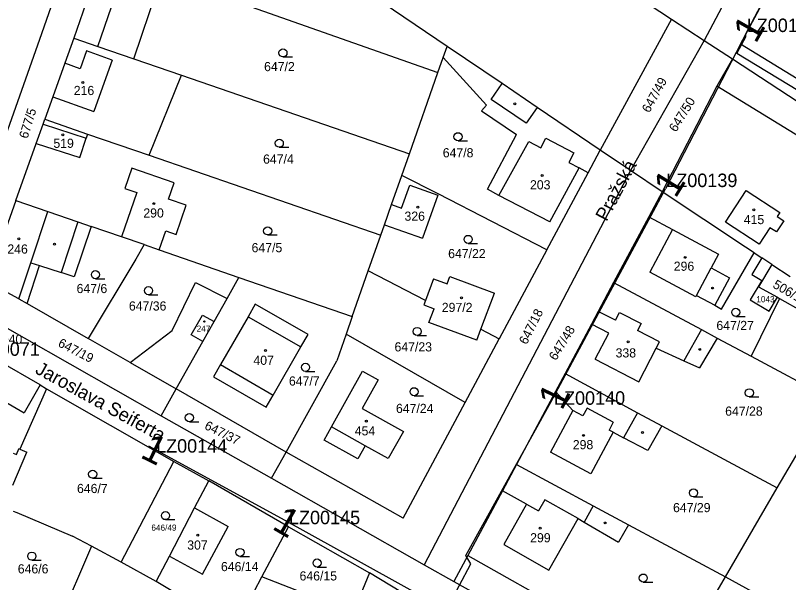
# Model space of a CAD drawing. Extents: x -738131 to -734179, y -1033447 to -1030078.
# Drawn here: x -736134.3 to -735990.9, y -1032547.3 to -1032442 of the extents above; entities that cross this region are included whole.
import ezdxf

# ---------------------------------------------------------------- set-up
doc = ezdxf.new("R2010")
doc.units = 0
for name, color, linetype in [('ftf_2010', 7, 'Continuous'), ('ftf_3010', 7, 'Continuous'), ('ftf_3010_ftf_3010_gtda_3015_gtda_3015_1', 7, 'Continuous'), ('ftf_nu', 7, 'Continuous'), ('Vrstva 1', 7, 'Continuous'), ('Vrstva 2', 7, 'Continuous'), ('Vrstva 3', 7, 'Continuous'), ('Vrstva 4', 7, 'Continuous'), ('Vrstva 5', 7, 'Continuous'), ('Vrstva 7', 7, 'Continuous')]:
    doc.layers.add(name, color=color, linetype=linetype)

msp = doc.modelspace()

# ---------------------------------------------------------------- linework, layer by layer
at = {"layer": 'ftf_2010'}
for points in [[(-735998.88, -1032445.56), (-735980.62, -1032411)], [(-735998.88, -1032445.56), (-736013.7, -1032474.21)], [(-735998.88, -1032445.56), (-735998.88, -1032446.09), (-736000.43, -1032449.03), (-735960.4, -1032473.34)], [(-736034.95, -1032513.81), (-736013.7, -1032474.21)], [(-736052.56, -1032553.35), (-736052.75, -1032552.71), (-736054.14, -1032551.97), (-736049.81, -1032543.83), (-736050.76, -1032542.31), (-736034.95, -1032513.81)], [(-736109.63, -1032521.95), (-736085.03, -1032535.34)], [(-736085.03, -1032535.34), (-736052.56, -1032553.35)]]:
    msp.add_lwpolyline(points, dxfattribs=at)
at = {"layer": 'Vrstva 1'}
for points in [[(-735942.39, -1032325.63), (-736006.49, -1032446.71)], [(-736095.36, -1032347.72), (-736129.47, -1032445.45)], [(-735999.75, -1032447.39), (-735985.53, -1032420.83)], [(-736054.2, -1032447.78), (-736084.27, -1032427.37)], [(-736029.36, -1032431.64), (-736012.56, -1032442.74)], [(-736119.01, -1032433.29), (-736123.49, -1032446.23)], [(-736103.92, -1032435.64), (-736055.91, -1032452.64)], [(-736112.36, -1032450.07), (-736107.96, -1032437.01)], [(-736012.56, -1032442.74), (-736025.83, -1032467.04)], [(-736012.56, -1032442.74), (-736006.49, -1032446.71)], [(-736129.47, -1032445.45), (-736157.4, -1032524.54)], [(-736123.49, -1032446.23), (-736125.15, -1032450.89)], [(-736123.49, -1032446.23), (-736119.01, -1032447.78)], [(-736119.01, -1032447.78), (-736112.36, -1032450.07)], [(-736054.92, -1032449.82), (-736054.2, -1032447.78)], [(-736044.01, -1032454.69), (-736054.2, -1032447.78)], [(-736006.49, -1032446.71), (-736020.17, -1032470.83)], [(-736006.49, -1032446.71), (-736001.29, -1032450.11)], [(-735982.07, -1032458.19), (-735999.75, -1032447.39)], [(-736112.36, -1032450.07), (-736103.48, -1032453.13)], [(-736055.91, -1032452.64), (-736054.92, -1032449.82)], [(-736054.92, -1032449.82), (-736046.89, -1032458.67)], [(-736001.29, -1032450.11), (-736004.16, -1032455.17)], [(-736001.29, -1032450.11), (-735961.65, -1032476.02)], [(-736125.15, -1032450.89), (-736127.34, -1032457.13)], [(-736109.49, -1032467.99), (-736103.48, -1032453.13)], [(-736103.48, -1032453.13), (-736061.21, -1032467.72)], [(-736061.21, -1032467.72), (-736055.91, -1032452.64)], [(-736037.52, -1032459.1), (-736044.01, -1032454.69)], [(-736004.16, -1032455.17), (-736014.31, -1032474.75)], [(-735963.89, -1032479.87), (-736004.16, -1032455.17)], [(-736127.34, -1032457.13), (-736128.85, -1032461.31)], [(-736046.89, -1032458.67), (-736047.81, -1032459.75)], [(-736025.83, -1032467.04), (-736037.52, -1032459.1)], [(-736047.81, -1032459.75), (-736041.32, -1032464.12)], [(-736130.43, -1032465.77), (-736129.17, -1032462.21)], [(-736129.17, -1032462.21), (-736128.85, -1032461.31)], [(-736128.85, -1032461.31), (-736120.92, -1032464.05)], [(-736122.33, -1032468.37), (-736121.18, -1032464.8)], [(-736120.92, -1032464.05), (-736121.18, -1032464.8)], [(-736120.92, -1032464.05), (-736109.49, -1032467.99)], [(-736046.74, -1032474.28), (-736041.32, -1032464.12)], [(-736134.21, -1032476.39), (-736130.43, -1032465.77)], [(-736130.43, -1032465.77), (-736122.33, -1032468.37)], [(-736109.49, -1032467.99), (-736066.51, -1032482.82)], [(-736062.61, -1032471.72), (-736061.21, -1032467.72)], [(-736028.07, -1032471.23), (-736025.83, -1032467.04)], [(-736020.17, -1032470.83), (-736025.83, -1032467.04)], [(-736112.71, -1032470.4), (-736114, -1032474.15)], [(-736104.86, -1032473.1), (-736112.71, -1032470.4)], [(-736020.17, -1032470.83), (-736058.47, -1032544.01)], [(-736035.15, -1032480.35), (-736029.74, -1032470.34)], [(-736028.07, -1032471.23), (-736029.74, -1032470.34)], [(-736014.31, -1032474.75), (-736020.17, -1032470.83)], [(-736064.52, -1032477.15), (-736062.61, -1032471.72)], [(-736055.89, -1032475.17), (-736062.61, -1032471.72)], [(-736035.71, -1032485.51), (-736028.07, -1032471.23)], [(-736105.9, -1032476.13), (-736104.86, -1032473.1)], [(-736062.67, -1032477.81), (-736061.16, -1032473.53)], [(-736061.16, -1032473.53), (-736055.96, -1032475.37)], [(-736111.78, -1032474.92), (-736114.61, -1032483.15)], [(-736114, -1032474.15), (-736111.78, -1032474.92)], [(-736035.71, -1032485.51), (-736055.89, -1032475.17)], [(-736044.63, -1032475.48), (-736046.74, -1032474.28)], [(-736014.31, -1032474.75), (-736016.8, -1032479.42)], [(-735998.84, -1032485.03), (-736014.31, -1032474.75)], [(-736002.57, -1032480.42), (-735998.75, -1032474.52)], [(-735998.75, -1032474.52), (-735992.49, -1032478.58)], [(-736134.21, -1032476.39), (-736136.82, -1032483.74)], [(-736134.21, -1032476.39), (-736128.29, -1032478.43)], [(-736102.63, -1032477.25), (-736105.9, -1032476.13)], [(-736055.96, -1032475.37), (-736058.8, -1032483.4)], [(-736035.15, -1032480.35), (-736044.63, -1032475.48)], [(-736104.51, -1032482.69), (-736102.63, -1032477.25)], [(-736065.84, -1032480.91), (-736064.52, -1032477.15)], [(-736064.52, -1032477.15), (-736062.67, -1032477.81)], [(-736128.29, -1032478.43), (-736122.71, -1032480.36)], [(-736016.8, -1032479.42), (-736023.32, -1032491.63)], [(-736016.8, -1032479.42), (-736012.39, -1032481.77)], [(-735992.49, -1032478.58), (-735992.99, -1032479.35)], [(-735992.99, -1032479.35), (-735991.76, -1032480.15)], [(-736122.71, -1032480.36), (-736120.26, -1032481.2)], [(-736066.51, -1032482.82), (-736065.84, -1032480.91)], [(-736065.84, -1032480.91), (-736058.8, -1032483.4)], [(-735996.31, -1032484.48), (-736002.57, -1032480.42)], [(-735991.76, -1032480.15), (-735993.11, -1032482.22)], [(-736120.26, -1032481.2), (-736123.39, -1032490.55)], [(-736114.61, -1032483.15), (-736120.26, -1032481.2)], [(-736107.61, -1032485.56), (-736106.4, -1032482.04)], [(-736106.4, -1032482.04), (-736104.51, -1032482.69)], [(-736012.39, -1032481.77), (-736016.63, -1032489.71)], [(-735994.33, -1032481.43), (-735996.31, -1032484.48)], [(-735993.11, -1032482.22), (-735994.33, -1032481.43)], [(-736110.45, -1032484.58), (-736114.61, -1032483.15)], [(-736068.84, -1032489.44), (-736066.51, -1032482.82)], [(-736110.45, -1032484.58), (-736111.97, -1032487.29)], [(-736110.45, -1032484.58), (-736107.61, -1032485.56)], [(-735997.26, -1032486.07), (-735998.84, -1032485.03)], [(-736107.61, -1032485.56), (-736092.84, -1032490.66)], [(-736035.71, -1032485.51), (-736044.56, -1032502.04)], [(-736003.29, -1032496.53), (-735997.26, -1032486.07)], [(-735997.26, -1032486.07), (-735995.82, -1032487.03)], [(-736111.97, -1032487.29), (-736120.78, -1032502.01)], [(-735995.82, -1032487.03), (-735997.66, -1032490.12)], [(-735993.94, -1032488.26), (-735995.82, -1032487.03)], [(-736132.13, -1032495.52), (-736129.86, -1032488.47)], [(-736129.86, -1032488.47), (-736125.84, -1032489.76)], [(-736071.82, -1032497.91), (-736068.84, -1032489.44)], [(-736058.25, -1032494.93), (-736068.84, -1032489.44)], [(-735993.94, -1032488.26), (-735996.42, -1032492.38)], [(-735993.94, -1032488.26), (-735990.54, -1032490.52)], [(-736123.39, -1032490.55), (-736125.84, -1032489.76)], [(-736095.03, -1032494.56), (-736092.84, -1032490.66)], [(-736092.84, -1032490.66), (-736071.82, -1032497.91)], [(-736056.76, -1032490.92), (-736058.25, -1032494.93)], [(-736056.76, -1032490.92), (-736054.21, -1032491.87)], [(-736054.21, -1032491.87), (-736053.69, -1032490.5)], [(-736053.69, -1032490.5), (-736045.45, -1032493.56)], [(-736008.08, -1032494.27), (-736016.63, -1032489.71)], [(-735997.66, -1032490.12), (-735995.82, -1032491.22)], [(-736133.68, -1032494.64), (-736139.57, -1032491.47)], [(-736105.23, -1032500.5), (-736100.91, -1032491.61)], [(-736100.91, -1032491.61), (-736095.03, -1032494.56)], [(-736023.32, -1032491.63), (-736026.17, -1032496.97)], [(-736023.32, -1032491.63), (-736007.04, -1032500.34)], [(-735995.82, -1032491.22), (-735997.98, -1032494.82)], [(-735996.42, -1032492.38), (-735992.93, -1032494.35)], [(-736047.94, -1032500.28), (-736045.45, -1032493.56)], [(-736133.68, -1032494.64), (-736132.13, -1032495.52)], [(-736097.44, -1032498.85), (-736095.03, -1032494.56)], [(-736058.25, -1032494.93), (-736058.56, -1032495.75)], [(-736007.96, -1032494.03), (-736008.08, -1032494.27)], [(-736007.96, -1032494.03), (-736004.57, -1032495.84)], [(-735997.98, -1032494.82), (-735994.45, -1032496.91)], [(-735992.53, -1032494.58), (-735997.79, -1032505.3)], [(-735994.45, -1032496.91), (-735992.93, -1032494.35)], [(-735992.93, -1032494.35), (-735992.53, -1032494.58)], [(-735992.53, -1032494.58), (-735988.14, -1032497.07)], [(-736132.13, -1032495.52), (-736120.78, -1032502.01)], [(-736089.8, -1032495.64), (-736091.14, -1032497.96)], [(-736080.01, -1032501.28), (-736089.8, -1032495.64)], [(-736058.56, -1032495.75), (-736056.63, -1032496.47)], [(-736057.58, -1032499.03), (-736056.63, -1032496.47)], [(-736004.57, -1032495.84), (-736003.29, -1032496.53)], [(-736141.24, -1032497.07), (-736107.27, -1032516.33)], [(-736091.14, -1032497.96), (-736096.26, -1032506.84)], [(-736071.82, -1032497.91), (-736072.97, -1032501.18)], [(-736026.17, -1032496.97), (-736027.45, -1032499.36)], [(-736099.51, -1032502.54), (-736097.44, -1032498.85)], [(-736048.7, -1032502.32), (-736057.58, -1032499.03)], [(-736027.45, -1032499.36), (-736032.33, -1032508.52)], [(-736024.23, -1032501.03), (-736027.45, -1032499.36)], [(-736113.04, -1032506.44), (-736105.23, -1032500.5)], [(-736048.7, -1032502.32), (-736047.94, -1032500.28)], [(-736047.94, -1032500.28), (-736044.56, -1032502.04)], [(-736007.04, -1032500.34), (-736004.09, -1032501.92)], [(-736113.04, -1032506.44), (-736120.78, -1032502.01)], [(-736081.33, -1032503.57), (-736080.01, -1032501.28)], [(-736072.97, -1032501.18), (-736074.7, -1032506.12)], [(-736050.88, -1032513.86), (-736072.97, -1032501.18)], [(-736050.88, -1032513.86), (-736044.56, -1032502.04)], [(-736026.74, -1032505.85), (-736024.23, -1032501.03)], [(-736004.09, -1032501.92), (-736007.4, -1032507.42)], [(-736004.09, -1032501.92), (-735997.79, -1032505.3)], [(-736104.46, -1032511.34), (-736099.51, -1032502.54)], [(-736086.48, -1032512.49), (-736081.33, -1032503.57)], [(-736018.65, -1032510.04), (-736015.42, -1032503.82)], [(-736015.42, -1032503.82), (-736010.29, -1032506.12)], [(-735997.79, -1032505.3), (-735983.24, -1032513.09)], [(-736129.73, -1032510.63), (-736137.49, -1032506.13)], [(-736113.04, -1032506.44), (-736104.46, -1032511.34)], [(-736084.09, -1032523.1), (-736074.7, -1032506.12)], [(-736026.74, -1032505.85), (-736018.65, -1032510.04)], [(-736010.29, -1032506.12), (-736007.4, -1032507.42)], [(-736096.26, -1032506.84), (-736097.56, -1032509.09)], [(-736075.67, -1032518.4), (-736069.9, -1032508.08)], [(-736069.9, -1032508.08), (-736067.02, -1032509.69)], [(-736097.56, -1032509.09), (-736087.78, -1032514.74)], [(-736032.33, -1032508.52), (-736034.09, -1032511.82)], [(-736032.33, -1032508.52), (-736018.89, -1032515.77)], [(-736129.73, -1032510.63), (-736128.52, -1032511.32)], [(-736067.02, -1032509.69), (-736069.97, -1032514.98)], [(-736128.52, -1032511.32), (-736133.52, -1032522.53)], [(-736128.52, -1032511.32), (-736104.91, -1032524.86)], [(-736107.27, -1032516.33), (-736104.46, -1032511.34)], [(-736084.09, -1032523.1), (-736104.46, -1032511.34)], [(-736034.09, -1032511.82), (-736041.33, -1032525.39)], [(-736030.89, -1032515.38), (-736034.09, -1032511.82)], [(-736087.78, -1032514.74), (-736086.48, -1032512.49)], [(-736062.39, -1032535.37), (-736050.88, -1032513.86)], [(-736069.97, -1032514.98), (-736062.32, -1032519.26)], [(-736107.27, -1032516.33), (-736086.77, -1032527.95)], [(-736030.89, -1032515.38), (-736035.04, -1032523.09)], [(-736018.89, -1032515.77), (-736014.4, -1032518.19)], [(-736014.4, -1032518.19), (-736017, -1032522.8)], [(-736014.4, -1032518.19), (-735992.95, -1032529.75)], [(-736077.04, -1032520.85), (-736075.67, -1032518.4)], [(-736062.32, -1032519.26), (-736065.13, -1032524.29)], [(-736023.41, -1032519.4), (-736027.55, -1032527.11)], [(-736023.41, -1032519.4), (-736021.51, -1032520.41)], [(-736070.76, -1032524.35), (-736077.04, -1032520.85)], [(-736017, -1032522.8), (-736021.51, -1032520.41)], [(-736069.4, -1032521.91), (-736070.76, -1032524.35)], [(-736065.13, -1032524.29), (-736069.4, -1032521.91)], [(-735992.95, -1032529.75), (-735988.72, -1032522.5)], [(-736134.79, -1032529.22), (-736132.16, -1032523.12)], [(-736133.52, -1032522.53), (-736132.16, -1032523.12)], [(-736086.77, -1032527.95), (-736084.09, -1032523.1)], [(-736062.39, -1032535.37), (-736084.09, -1032523.1)], [(-736027.55, -1032527.11), (-736035.04, -1032523.09)], [(-736114.7, -1032543.51), (-736104.91, -1032524.86)], [(-736104.91, -1032524.86), (-736098.43, -1032528.43)], [(-736041.33, -1032525.39), (-736043.96, -1032530.31)], [(-736041.33, -1032525.39), (-736027.09, -1032533.05)], [(-736086.77, -1032527.95), (-736058.47, -1032544.01)], [(-736101.06, -1032533.46), (-736098.43, -1032528.43)], [(-736083.67, -1032536.99), (-736098.43, -1032528.43)], [(-736043.96, -1032530.31), (-736050.34, -1032542.27)], [(-736039.48, -1032532.74), (-736043.96, -1032530.31)], [(-736002.55, -1032546.24), (-735992.95, -1032529.75)], [(-736105.74, -1032542.42), (-736101.06, -1032533.46)], [(-736101.06, -1032533.46), (-736094.85, -1032536.87)], [(-736039.48, -1032532.74), (-736043.71, -1032540.25)], [(-736027.09, -1032533.05), (-736020.54, -1032536.57)], [(-736134.7, -1032534.04), (-736134.06, -1032534.31)], [(-736134.06, -1032534.31), (-736123.69, -1032538.71)], [(-736035.37, -1032545.01), (-736029.91, -1032535.44)], [(-736029.91, -1032535.44), (-736028.79, -1032536.09)], [(-736028.79, -1032536.09), (-736022.43, -1032539.79)], [(-736020.54, -1032536.57), (-736022.43, -1032539.79)], [(-736020.54, -1032536.57), (-736002.55, -1032546.24)], [(-736099.61, -1032545.72), (-736094.85, -1032536.87)], [(-736088.59, -1032546.26), (-736083.67, -1032536.99)], [(-736083.67, -1032536.99), (-736068.62, -1032545.49)], [(-736120.22, -1032540.58), (-736123.69, -1032538.71)], [(-736120.22, -1032540.58), (-736126.18, -1032554.51)], [(-736114.7, -1032543.51), (-736120.22, -1032540.58)], [(-736043.71, -1032540.25), (-736035.37, -1032545.01)], [(-736108.17, -1032547.08), (-736105.74, -1032542.42)], [(-736105.74, -1032542.42), (-736099.61, -1032545.72)], [(-736050.34, -1032542.27), (-736052.94, -1032547.14)], [(-736050.34, -1032542.27), (-736012.66, -1032563.59)], [(-736108.17, -1032547.08), (-736114.7, -1032543.51)], [(-736058.47, -1032544.01), (-736052.94, -1032547.14)], [(-736090.03, -1032548.97), (-736088.59, -1032546.26)], [(-736071.63, -1032552.88), (-736088.59, -1032546.26)], [(-736068.62, -1032545.49), (-736071.63, -1032552.88)], [(-736056.65, -1032552.72), (-736068.62, -1032545.49)], [(-736012.66, -1032563.59), (-736002.55, -1032546.24)], [(-736002.55, -1032546.24), (-735984.16, -1032556.39)], [(-736093.68, -1032555.85), (-736108.17, -1032547.08)], [(-736052.94, -1032547.14), (-736015.31, -1032568.13)]]:
    msp.add_lwpolyline(points, dxfattribs=at)
at = {"layer": 'Vrstva 3'}
for p, q in [((-736084.67, -1032449.73), (-736082.92, -1032449.73)), ((-736085.35, -1032466.5), (-736083.6, -1032466.5)), ((-736052.19, -1032465.29), (-736050.44, -1032465.29)), ((-736087.51, -1032482.78), (-736085.76, -1032482.78)), ((-736050.31, -1032484.35), (-736048.56, -1032484.35)), ((-736119.47, -1032490.9), (-736117.72, -1032490.9)), ((-736109.61, -1032493.87), (-736107.86, -1032493.87)), ((-736000.66, -1032497.89), (-735998.91, -1032497.89)), ((-736059.77, -1032501.44), (-736058.02, -1032501.44)), ((-736080.48, -1032508.1), (-736078.73, -1032508.1)), ((-736060.34, -1032512.63), (-736058.59, -1032512.63)), ((-735998.14, -1032512.84), (-735996.39, -1032512.84)), ((-736102.04, -1032517.44), (-736100.29, -1032517.44)), ((-736119.98, -1032527.94), (-736118.23, -1032527.94)), ((-736008.5, -1032531.41), (-736006.75, -1032531.41)), ((-736106.46, -1032535.63), (-736104.71, -1032535.63)), ((-736092.64, -1032542.46), (-736090.89, -1032542.46)), ((-736131.26, -1032543.16), (-736129.51, -1032543.16)), ((-736078.34, -1032544.43), (-736076.59, -1032544.43)), ((-736017.82, -1032547.22), (-736016.07, -1032547.22))]:
    msp.add_line(p, q, dxfattribs=at)
for centre in [(-736084.67, -1032448.98), (-736085.35, -1032465.75), (-736052.19, -1032464.54), (-736087.51, -1032482.03), (-736050.31, -1032483.6), (-736119.47, -1032490.15), (-736109.61, -1032493.12), (-736000.66, -1032497.14), (-736059.77, -1032500.69), (-736080.48, -1032507.35), (-736060.34, -1032511.88), (-735998.14, -1032512.09), (-736102.04, -1032516.69), (-736119.98, -1032527.19), (-736008.5, -1032530.66), (-736106.46, -1032534.88), (-736092.64, -1032541.71), (-736131.26, -1032542.41), (-736078.34, -1032543.68), (-736017.82, -1032546.47)]:
    msp.add_circle(centre, 0.75, dxfattribs=at)
at = {"layer": 'Vrstva 4'}
for points in [[(-736119.01, -1032447.78), (-736114.56, -1032434.79)], [(-736121.13, -1032448.61), (-736122.32, -1032451.91)], [(-736116.33, -1032450.34), (-736121.13, -1032448.61)], [(-736116.33, -1032450.34), (-736117.52, -1032453.64)], [(-736122.32, -1032451.91), (-736125.15, -1032450.89)], [(-736117.52, -1032453.64), (-736119.75, -1032459.86)], [(-736046.01, -1032457.63), (-736044.01, -1032454.69)], [(-736127.34, -1032457.13), (-736119.75, -1032459.86)], [(-736039.52, -1032462.04), (-736046.01, -1032457.63)], [(-736037.52, -1032459.1), (-736039.52, -1032462.04)], [(-736129.17, -1032462.21), (-736121.18, -1032464.8)], [(-736036.82, -1032466.61), (-736035.87, -1032464.81)], [(-736035.87, -1032464.81), (-736030.71, -1032467.54)], [(-736044.63, -1032475.48), (-736039.08, -1032465.41)], [(-736039.08, -1032465.41), (-736036.82, -1032466.61)], [(-736030.71, -1032467.54), (-736031.65, -1032469.33)], [(-736031.65, -1032469.33), (-736029.74, -1032470.34)], [(-736131.46, -1032487.96), (-736128.29, -1032478.43)], [(-736122.71, -1032480.36), (-736125.84, -1032489.76)], [(-736012.39, -1032481.77), (-736003.84, -1032486.33)], [(-736003.84, -1032486.33), (-736005.22, -1032488.91)], [(-736133.68, -1032494.64), (-736131.46, -1032487.96)], [(-736131.46, -1032487.96), (-736129.86, -1032488.47)], [(-736007.96, -1032494.03), (-736005.22, -1032488.91)], [(-736005.22, -1032488.91), (-736001.84, -1032490.72)], [(-736001.84, -1032490.72), (-736004.57, -1032495.84)], [(-736101.68, -1032501.32), (-736099.61, -1032497.64)], [(-736099.61, -1032497.64), (-736097.44, -1032498.85)], [(-736091.14, -1032497.96), (-736081.33, -1032503.57)], [(-736022.98, -1032498.62), (-736026.17, -1032496.97)], [(-736022.98, -1032498.62), (-736022.22, -1032497.15)], [(-736022.22, -1032497.15), (-736018.21, -1032499.23)], [(-736018.21, -1032499.23), (-736018.86, -1032500.5)], [(-736014.79, -1032502.61), (-736018.86, -1032500.5)], [(-736007.04, -1032500.34), (-736010.29, -1032506.12)], [(-736099.51, -1032502.54), (-736101.68, -1032501.32)], [(-736015.42, -1032503.82), (-736014.79, -1032502.61)], [(-736096.26, -1032506.84), (-736086.48, -1032512.49)], [(-736129.73, -1032510.63), (-736132.67, -1032515.81)], [(-736139.84, -1032511.63), (-736132.67, -1032515.81)], [(-736028.25, -1032514.94), (-736029.02, -1032516.38)], [(-736023.38, -1032517.56), (-736028.25, -1032514.94)], [(-736029.02, -1032516.38), (-736030.89, -1032515.38)], [(-736018.89, -1032515.77), (-736021.51, -1032520.41)], [(-736023.38, -1032517.56), (-736024.15, -1032519)], [(-736069.4, -1032521.91), (-736075.67, -1032518.4)], [(-736023.41, -1032519.4), (-736024.15, -1032519)], [(-736134.13, -1032523.56), (-736133.66, -1032522.47)], [(-736133.52, -1032522.53), (-736133.66, -1032522.47)], [(-736134.73, -1032523.31), (-736134.13, -1032523.56)], [(-736036.08, -1032531.92), (-736037.26, -1032533.99)], [(-736029.91, -1032535.44), (-736036.08, -1032531.92)], [(-736039.48, -1032532.74), (-736037.26, -1032533.99)], [(-736027.09, -1032533.05), (-736028.79, -1032536.09)]]:
    msp.add_lwpolyline(points, dxfattribs=at)
at = {"layer": 'Vrstva 5'}
for centre, radius in [((-736121.82, -1032454.48), 0.175), ((-736041.65, -1032458.43), 0.175), ((-736125.51, -1032464.19), 0.175), ((-736036.57, -1032471.73), 0.175), ((-736108.64, -1032476.96), 0.175), ((-736059.66, -1032477.62), 0.175), ((-735997.31, -1032478.13), 0.175), ((-736133.68, -1032483.48), 0.175), ((-736127.04, -1032484.5), 0.175), ((-736010.06, -1032486.94), 0.175), ((-736004.95, -1032492.63), 0.175), ((-736051.55, -1032494.47), 0.175), ((-736099.24, -1032498.85), 0.117), ((-736020.6, -1032502.61), 0.175), ((-736007.35, -1032504.02), 0.175), ((-736087.92, -1032504.24), 0.175), ((-736069.2, -1032517.36), 0.175), ((-736017.97, -1032519.45), 0.175), ((-736028.89, -1032519.98), 0.175), ((-736024.91, -1032536.25), 0.175), ((-736036.94, -1032537.19), 0.175), ((-736100.49, -1032538.49), 0.175)]:
    msp.add_circle(centre, radius, dxfattribs=at)

# ---------------------------------------------------------------- texts
at = {"layer": 'ftf_3010'}
for rotation, p in [(60.094, (-735996.95, -1032447.41)), (58.2826, (-736011.83, -1032476.13)), (64.2232, (-736032.89, -1032515.52)), (333.817, (-736111.36, -1032524)), (329.8797, (-736086.89, -1032537.26))]:
    msp.add_text('1', height=5.2, rotation=rotation, dxfattribs=at).set_placement(p)
at = {"layer": 'ftf_3010_ftf_3010_gtda_3015_gtda_3015_1'}
for s, p in [('LZ00138', (-735998.62, -1032445.11)), ('LZ00071', (-736142.98, -1032505.21))]:
    msp.add_text(s, height=2.5, rotation=0, dxfattribs=at).set_placement(p)
for s, p in [('LZ00139', (-736013.55, -1032473.89)), ('LZ00140', (-736034.38, -1032514.3)), ('LZ00144', (-736108.21, -1032523.19)), ('LZ00145', (-736083.55, -1032536.48))]:
    msp.add_text(s, height=2.5, dxfattribs=at).set_placement(p)
at = {"layer": 'ftf_nu'}
for s, rotation, p in [('Pražská', 62.0338, (-736024.62, -1032480.4)), ('Jaroslava Seiferta', 331.1569, (-736130.81, -1032508.35))]:
    msp.add_text(s, height=2.5, rotation=rotation, dxfattribs=at).set_placement(p)
at = {"layer": 'Vrstva 2'}
for s, height, p in [('647/2', 1.7, (-736088.17, -1032452.37)), ('216', 1.7, (-736123.48, -1032456.81)), ('519', 1.7, (-736127.26, -1032466.61)), ('647/4', 1.7, (-736088.36, -1032469.54)), ('647/8', 1.7, (-736055.02, -1032468.37)), ('203', 1.7, (-736038.83, -1032474.32)), ('290', 1.7, (-736110.57, -1032479.54)), ('326', 1.7, (-736062.12, -1032480.14)), ('415', 1.7, (-735999.17, -1032480.77)), ('246', 1.7, (-736135.8, -1032486.24)), ('647/5', 1.7, (-736090.49, -1032485.99)), ('647/22', 1.7, (-736054.02, -1032487.08)), ('296', 1.7, (-736012.16, -1032489.43)), ('647/6', 1.7, (-736122.96, -1032493.57)), ('647/36', 1.7, (-736113.25, -1032496.81)), ('1043', 1.14, (-735996.84, -1032495.28)), ('297/2', 1.7, (-736055.2, -1032497.08)), ('647/27', 1.7, (-736004.25, -1032500.43)), ('247', 1.139, (-736100.68, -1032500.74)), ('647/23', 1.7, (-736063.97, -1032504.4)), ('338', 1.7, (-736022.95, -1032505.52)), ('407', 1.7, (-736090.15, -1032506.89)), ('647/7', 1.7, (-736083.56, -1032510.74)), ('647/24', 1.7, (-736063.7, -1032515.83)), ('647/28', 1.7, (-736002.62, -1032516.33)), ('454', 1.7, (-736071.35, -1032519.99)), ('298', 1.7, (-736030.89, -1032522.56)), ('646/7', 1.7, (-736122.88, -1032530.69)), ('647/29', 1.7, (-736012.29, -1032534.24)), ('646/49', 1.14, (-736109.08, -1032537.68)), ('299', 1.7, (-736038.8, -1032539.84)), ('307', 1.7, (-736102.43, -1032541.19)), ('646/6', 1.7, (-736133.87, -1032545.61)), ('646/14', 1.7, (-736096.17, -1032545.19)), ('646/15', 1.7, (-736081.59, -1032546.92))]:
    msp.add_text(s, height=height, dxfattribs=at).set_placement(p)
for s, rotation, p in [('647/49', 61.1329, (-736016.7, -1032460.23)), ('647/50', 58.1906, (-736011.74, -1032463.8)), ('677/5', 72.9225, (-736132.06, -1032465.01)), ('506/1', 329.8255, (-735993.93, -1032492.45)), ('647/18', 63.1992, (-736039.46, -1032503.25)), ('647/48', 58.4219, (-736034.02, -1032506.22)), ('647/19', 332.6833, (-736126.55, -1032503.38)), ('647/37', 333.4666, (-736099.37, -1032518.72))]:
    msp.add_text(s, height=1.7, rotation=rotation, dxfattribs=at).set_placement(p)
at = {"layer": 'Vrstva 7'}
msp.add_text('1040', height=1.7, dxfattribs=at).set_placement((-736138.09, -1032502.98))

doc.saveas('drawing.dxf')
